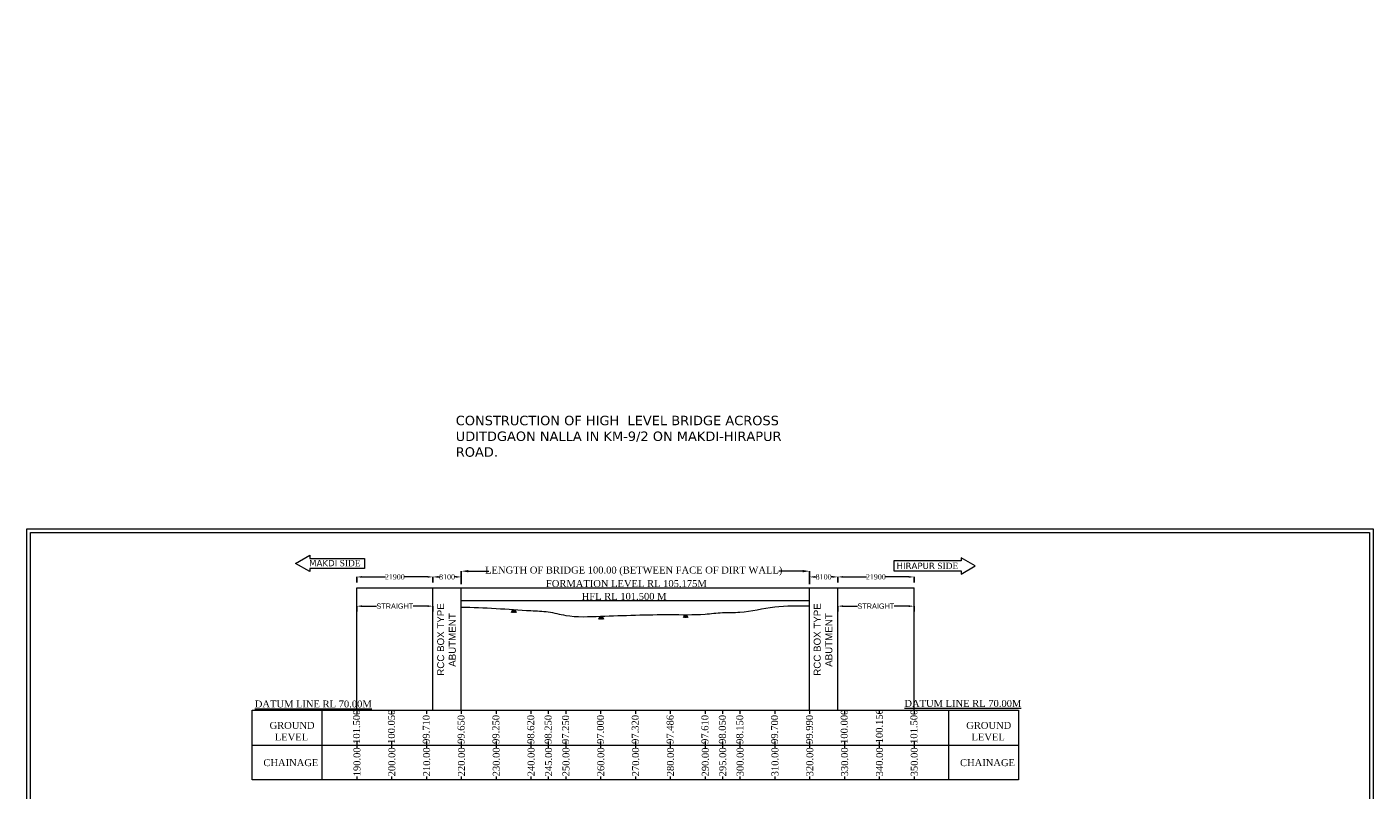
# Model space of a CAD drawing. Header units: millimetres. Extents: x -20950785 to 389010297, y -11535949 to 14056629.
# Tile 638 of 654: x 15948860 to 16335318, y 1009459 to 1228504. Entities that reach past the tile are written whole.
import ezdxf

# ---------------------------------------------------------------- set-up
doc = ezdxf.new("R2010")
doc.units = ezdxf.units.MM
doc.header["$LTSCALE"] = 60
doc.header["$MEASUREMENT"] = 0
doc.linetypes.add('ACAD_ISO03W100', pattern=[30, 12, -18])
doc.layers.add('PDF_H.F.L.', color=7, linetype='ACAD_ISO03W100')
doc.styles.add('Annotative', font='arial.ttf')
doc.styles.add('PDF Arial Bold', font='times.ttf')
doc.styles.add('style1', font='txt.shx', dxfattribs={"height": 1})
doc.dimstyles.get("Standard").update_dxf_attribs({"dimtxt": 400, "dimasz": 215, "dimexe": 0.18, "dimexo": 0.0625, "dimgap": 0.09, "dimtad": 0, "dimtih": 1, "dimtoh": 1, "dimdec": 0, "dimzin": 4, "dimdsep": 46, "dimtxsty": 'Standard', "dimblk": 'OPEN90', "dimcen": 0, "dimadec": 0, "dimazin": 1, "dimtfac": 1, "dimtdec": 0, "dimtix": 1, "dimtofl": 0, "dimtmove": 0, "dimatfit": 3, "dimldrblk": 'OPEN30', "dimfxl": 1, "dimtolj": 1, "dimtzin": 0, "dimarcsym": 0})

# ---------------------------------------------------------------- blocks, each defined once
blk = doc.blocks.new('*D4393')
at = {"color": 0, "linetype": 'Continuous', "lineweight": -2, "ltscale": 2, "transparency": 16777216}
for p, q in [((16073546, 1068565), (16073546, 1072290)), ((16173546, 1068567), (16173546, 1072290))]:
    blk.add_line(p, q, dxfattribs=at)
at = {"color": 0, "linetype": 'Continuous', "lineweight": 0, "ltscale": 2, "transparency": 16777216}
for p, q in [((16075546, 1072290), (16081450, 1072290)), ((16171546, 1072290), (16164688, 1072290))]:
    blk.add_line(p, q, dxfattribs=at)
at = {"color": 0, "linetype": 'Continuous', "lineweight": 9, "ltscale": 2, "transparency": 16777216}
for points in [[(16075546, 1072623), (16075546, 1071957), (16073546, 1072290)], [(16171546, 1072623), (16171546, 1071957), (16173546, 1072290)]]:
    blk.add_solid(points, dxfattribs=at)
at = {"layer": 'Defpoints', "color": 0, "linetype": 'Continuous', "lineweight": 9, "ltscale": 2, "transparency": 16777216}
for p in [(16173546, 1072290), (16073546, 1068565), (16173546, 1068567)]:
    blk.add_point(p, dxfattribs=at)
at = {"color": 0, "linetype": 'Continuous', "lineweight": 9, "ltscale": 2, "transparency": 16777216, "insert": (16123069, 1072290), "char_height": 2000, "attachment_point": 5}
blk.add_mtext('\\A1;{\\fTimes New Roman|b0|i0|c0|p18;\\C256;LENGTH OF BRIDGE 100.00 (BETWEEN FACE OF DIRT WALL)}', dxfattribs=at)
blk = doc.blocks.new('*D4394')
at = {"color": 0, "linetype": 'Continuous', "lineweight": -2, "ltscale": 2, "transparency": 16777216}
for p, q in [((16065426, 1069086), (16065426, 1070640)), ((16073526, 1069086), (16073526, 1070640))]:
    blk.add_line(p, q, dxfattribs=at)
at = {"color": 0, "linetype": 'Continuous', "lineweight": 9, "ltscale": 2, "transparency": 16777216}
for p, q in [((16066926, 1070640), (16067368, 1070640)), ((16072026, 1070640), (16071585, 1070640))]:
    blk.add_line(p, q, dxfattribs=at)
for points in [[(16066926, 1070890), (16066926, 1070390), (16065426, 1070640)], [(16072026, 1070890), (16072026, 1070390), (16073526, 1070640)]]:
    blk.add_solid(points, dxfattribs=at)
at = {"layer": 'Defpoints', "color": 0, "linetype": 'Continuous', "lineweight": 9, "ltscale": 2, "transparency": 16777216}
for p in [(16065426, 1070640), (16065426, 1069085), (16073526, 1069085)]:
    blk.add_point(p, dxfattribs=at)
at = {"color": 0, "linetype": 'Continuous', "lineweight": 9, "ltscale": 2, "transparency": 16777216, "insert": (16069476, 1070640), "char_height": 1500, "attachment_point": 5, "style": 'PDF Arial Bold'}
blk.add_mtext('\\A1;8100', dxfattribs=at)
blk = doc.blocks.new('*D4395')
at = {"color": 0, "linetype": 'Continuous', "lineweight": -2, "ltscale": 2, "transparency": 16777216}
for p, q in [((16043526, 1069086), (16043526, 1070640)), ((16065426, 1069086), (16065426, 1070640))]:
    blk.add_line(p, q, dxfattribs=at)
at = {"color": 0, "linetype": 'Continuous', "lineweight": 9, "ltscale": 2, "transparency": 16777216}
for p, q in [((16045026, 1070640), (16051771, 1070640)), ((16063926, 1070640), (16057182, 1070640))]:
    blk.add_line(p, q, dxfattribs=at)
for points in [[(16045026, 1070890), (16045026, 1070390), (16043526, 1070640)], [(16063926, 1070890), (16063926, 1070390), (16065426, 1070640)]]:
    blk.add_solid(points, dxfattribs=at)
at = {"layer": 'Defpoints', "color": 0, "linetype": 'Continuous', "lineweight": 9, "ltscale": 2, "transparency": 16777216}
for p in [(16043526, 1070640), (16043526, 1069085), (16065426, 1069085)]:
    blk.add_point(p, dxfattribs=at)
at = {"color": 0, "linetype": 'Continuous', "lineweight": 9, "ltscale": 2, "transparency": 16777216, "insert": (16054476, 1070640), "char_height": 1500, "attachment_point": 5, "style": 'PDF Arial Bold'}
blk.add_mtext('\\A1;21900', dxfattribs=at)
blk = doc.blocks.new('*D4396')
at = {"color": 0, "linetype": 'Continuous', "lineweight": -2, "ltscale": 2, "transparency": 16777216}
for p, q in [((16043526, 1060698), (16043526, 1062253)), ((16065426, 1060698), (16065426, 1062253))]:
    blk.add_line(p, q, dxfattribs=at)
at = {"color": 0, "linetype": 'Continuous', "lineweight": 9, "ltscale": 2, "transparency": 16777216}
for p, q in [((16045026, 1062252), (16049247, 1062252)), ((16063926, 1062252), (16059705, 1062252))]:
    blk.add_line(p, q, dxfattribs=at)
for points in [[(16045026, 1062502), (16045026, 1062002), (16043526, 1062252)], [(16063926, 1062502), (16063926, 1062002), (16065426, 1062252)]]:
    blk.add_solid(points, dxfattribs=at)
at = {"layer": 'Defpoints', "color": 0, "linetype": 'Continuous', "lineweight": 9, "ltscale": 2, "transparency": 16777216}
for p in [(16043526, 1062252), (16043526, 1060698), (16065426, 1060698)]:
    blk.add_point(p, dxfattribs=at)
at = {"color": 0, "linetype": 'Continuous', "lineweight": 9, "ltscale": 2, "transparency": 16777216, "insert": (16054476, 1062252), "char_height": 1500, "attachment_point": 5, "style": 'Annotative'}
blk.add_mtext('\\A1;STRAIGHT', dxfattribs=at)
blk = doc.blocks.new('*D4397')
at = {"color": 0, "linetype": 'Continuous', "lineweight": -2, "ltscale": 2, "transparency": 16777216}
for p, q in [((16173526, 1069086), (16173526, 1070640)), ((16181626, 1069086), (16181626, 1070640))]:
    blk.add_line(p, q, dxfattribs=at)
at = {"color": 0, "linetype": 'Continuous', "lineweight": 9, "ltscale": 2, "transparency": 16777216}
for p, q in [((16175026, 1070640), (16175468, 1070640)), ((16180126, 1070640), (16179685, 1070640))]:
    blk.add_line(p, q, dxfattribs=at)
for points in [[(16175026, 1070890), (16175026, 1070390), (16173526, 1070640)], [(16180126, 1070890), (16180126, 1070390), (16181626, 1070640)]]:
    blk.add_solid(points, dxfattribs=at)
at = {"layer": 'Defpoints', "color": 0, "linetype": 'Continuous', "lineweight": 9, "ltscale": 2, "transparency": 16777216}
for p in [(16173526, 1070640), (16173526, 1069085), (16181626, 1069085)]:
    blk.add_point(p, dxfattribs=at)
at = {"color": 0, "linetype": 'Continuous', "lineweight": 9, "ltscale": 2, "transparency": 16777216, "insert": (16177576, 1070640), "char_height": 1500, "attachment_point": 5, "style": 'PDF Arial Bold'}
blk.add_mtext('\\A1;8100', dxfattribs=at)
blk = doc.blocks.new('*D4398')
at = {"color": 0, "linetype": 'Continuous', "lineweight": -2, "ltscale": 2, "transparency": 16777216}
for p, q in [((16181626, 1069086), (16181626, 1070640)), ((16203526, 1069086), (16203526, 1070640))]:
    blk.add_line(p, q, dxfattribs=at)
at = {"color": 0, "linetype": 'Continuous', "lineweight": 9, "ltscale": 2, "transparency": 16777216}
for p, q in [((16183126, 1070640), (16189871, 1070640)), ((16202026, 1070640), (16195282, 1070640))]:
    blk.add_line(p, q, dxfattribs=at)
for points in [[(16183126, 1070890), (16183126, 1070390), (16181626, 1070640)], [(16202026, 1070890), (16202026, 1070390), (16203526, 1070640)]]:
    blk.add_solid(points, dxfattribs=at)
at = {"layer": 'Defpoints', "color": 0, "linetype": 'Continuous', "lineweight": 9, "ltscale": 2, "transparency": 16777216}
for p in [(16181626, 1070640), (16181626, 1069085), (16203526, 1069085)]:
    blk.add_point(p, dxfattribs=at)
at = {"color": 0, "linetype": 'Continuous', "lineweight": 9, "ltscale": 2, "transparency": 16777216, "insert": (16192576, 1070640), "char_height": 1500, "attachment_point": 5, "style": 'PDF Arial Bold'}
blk.add_mtext('\\A1;21900', dxfattribs=at)
blk = doc.blocks.new('*D4399')
at = {"color": 0, "linetype": 'Continuous', "lineweight": -2, "ltscale": 2, "transparency": 16777216}
for p, q in [((16181626, 1060698), (16181626, 1062253)), ((16203526, 1060698), (16203526, 1062253))]:
    blk.add_line(p, q, dxfattribs=at)
at = {"color": 0, "linetype": 'Continuous', "lineweight": 9, "ltscale": 2, "transparency": 16777216}
for p, q in [((16183126, 1062252), (16187347, 1062252)), ((16202026, 1062252), (16197805, 1062252))]:
    blk.add_line(p, q, dxfattribs=at)
for points in [[(16183126, 1062502), (16183126, 1062002), (16181626, 1062252)], [(16202026, 1062502), (16202026, 1062002), (16203526, 1062252)]]:
    blk.add_solid(points, dxfattribs=at)
at = {"layer": 'Defpoints', "color": 0, "linetype": 'Continuous', "lineweight": 9, "ltscale": 2, "transparency": 16777216}
for p in [(16181626, 1062252), (16181626, 1060698), (16203526, 1060698)]:
    blk.add_point(p, dxfattribs=at)
at = {"color": 0, "linetype": 'Continuous', "lineweight": 9, "ltscale": 2, "transparency": 16777216, "insert": (16192576, 1062252), "char_height": 1500, "attachment_point": 5, "style": 'Annotative'}
blk.add_mtext('\\A1;STRAIGHT', dxfattribs=at)

msp = doc.modelspace()

# ---------------------------------------------------------------- linework, layer by layer
at = {"color": 7, "lineweight": 9, "ltscale": 2}
for p, q in [((16043526.17, 1067530.61), (16203526.17, 1067530.61)), ((16073526.17, 1063855.61), (16173526.17, 1063855.61))]:
    msp.add_line(p, q, dxfattribs=at)
at = {"color": 7, "linetype": 'Continuous', "lineweight": 9, "ltscale": 2}
for p, q in [((16043526.17, 1032355.61), (16043526.17, 1067530.61)), ((16065426.17, 1032355.61), (16065426.17, 1067530.61)), ((16073526.17, 1032355.61), (16073526.17, 1067530.61)), ((16173526.17, 1032355.61), (16173526.17, 1067530.61)), ((16181626.17, 1032355.61), (16181626.17, 1067530.61)), ((16203526.17, 1032355.61), (16203526.17, 1067530.61)), ((16087965.66, 1060424.38), (16088369.66, 1061262.88)), ((16088096.16, 1060424.38), (16088500.16, 1061262.88)), ((16088239.16, 1060424.38), (16088643.16, 1061262.88)), ((16088369.16, 1060424.38), (16088773.16, 1061262.88)), ((16088369.66, 1061262.88), (16088753.16, 1060424.38)), ((16088500.16, 1061262.88), (16088883.66, 1060424.38)), ((16088512.16, 1060424.38), (16088916.16, 1061262.88)), ((16088643.16, 1061262.88), (16089026.66, 1060424.38)), ((16088773.16, 1061262.88), (16089156.66, 1060424.38)), ((16088916.16, 1061262.88), (16089299.66, 1060424.38)), ((16113056.22, 1058514.52), (16113460.22, 1059353.02)), ((16113186.72, 1058514.52), (16113590.72, 1059353.02)), ((16113329.72, 1058514.52), (16113733.72, 1059353.02)), ((16113459.72, 1058514.52), (16113863.72, 1059353.02)), ((16113460.22, 1059353.02), (16113843.72, 1058514.52)), ((16113590.72, 1059353.02), (16113974.22, 1058514.52)), ((16113602.72, 1058514.52), (16114006.72, 1059353.02)), ((16113733.72, 1059353.02), (16114117.22, 1058514.52)), ((16113863.72, 1059353.02), (16114247.22, 1058514.52)), ((16114006.72, 1059353.02), (16114390.22, 1058514.52)), ((16137309.14, 1058960.72), (16137713.14, 1059799.22)), ((16137439.64, 1058960.72), (16137843.64, 1059799.22)), ((16137582.64, 1058960.72), (16137986.64, 1059799.22)), ((16137712.64, 1058960.72), (16138116.64, 1059799.22)), ((16137713.14, 1059799.22), (16138096.64, 1058960.72)), ((16137843.64, 1059799.22), (16138227.14, 1058960.72)), ((16137855.64, 1058960.72), (16138259.64, 1059799.22)), ((16137986.64, 1059799.22), (16138370.14, 1058960.72)), ((16138116.64, 1059799.22), (16138500.14, 1058960.72)), ((16138259.64, 1059799.22), (16138643.14, 1058960.72)), ((16013526.17, 1032355.61), (16033526.17, 1032355.61)), ((16013526.17, 1012355.61), (16013526.17, 1032355.61)), ((16033526.17, 1032355.61), (16033526.17, 1012355.61)), ((16033526.17, 1032355.61), (16053526.17, 1032355.61)), ((16043526.17, 1032355.61), (16043526.17, 1031355.61)), ((16053526.17, 1032355.61), (16073526.17, 1032355.61)), ((16053526.17, 1032355.61), (16053526.17, 1031355.61)), ((16063526.17, 1032355.61), (16063526.17, 1031355.61)), ((16073526.17, 1032355.61), (16093526.17, 1032355.61)), ((16073526.17, 1032355.61), (16073526.17, 1031355.61)), ((16083526.17, 1032355.61), (16083526.17, 1031355.61)), ((16093526.17, 1032355.61), (16113526.17, 1032355.61)), ((16093526.17, 1032355.61), (16093526.17, 1031355.61)), ((16098526.17, 1032355.61), (16098526.17, 1031355.61)), ((16103526.17, 1032355.61), (16103526.17, 1031355.61)), ((16113526.17, 1032355.61), (16133526.17, 1032355.61)), ((16113526.17, 1032355.61), (16113526.17, 1031355.61)), ((16123526.17, 1032355.61), (16123526.17, 1031355.61)), ((16133526.17, 1032355.61), (16153526.17, 1032355.61)), ((16133526.17, 1032355.61), (16133526.17, 1031355.61)), ((16143526.17, 1032355.61), (16143526.17, 1031355.61)), ((16148526.17, 1032355.61), (16148526.17, 1031355.61)), ((16153526.17, 1032355.61), (16173526.17, 1032355.61)), ((16153526.17, 1032355.61), (16153526.17, 1031355.61)), ((16163526.17, 1032355.61), (16163526.17, 1031355.61)), ((16173526.17, 1032355.61), (16173526.17, 1031355.61)), ((16173526.17, 1032355.61), (16193526.17, 1032355.61)), ((16183526.17, 1032355.61), (16183526.17, 1031355.61)), ((16193526.17, 1032355.61), (16193526.17, 1031355.61)), ((16193526.17, 1032355.61), (16213526.17, 1032355.61)), ((16203526.17, 1032355.61), (16203526.17, 1031355.61)), ((16213526.17, 1032355.61), (16233526.17, 1032355.61)), ((16213526.17, 1012355.61), (16213526.17, 1032355.61)), ((16233526.17, 1032355.61), (16233526.17, 1012355.61)), ((16213526.17, 1022355.61), (16233526.17, 1022355.61)), ((16033526.17, 1013355.61), (16033526.17, 1012355.61)), ((16043526.17, 1013355.61), (16043526.17, 1012355.61)), ((16053526.17, 1013355.61), (16053526.17, 1012355.61)), ((16063526.17, 1013355.61), (16063526.17, 1012355.61)), ((16073526.17, 1013355.61), (16073526.17, 1012355.61)), ((16083526.17, 1013355.61), (16083526.17, 1012355.61)), ((16093526.17, 1013355.61), (16093526.17, 1012355.61)), ((16098526.17, 1013355.61), (16098526.17, 1012355.61)), ((16103526.17, 1013355.61), (16103526.17, 1012355.61)), ((16113526.17, 1013355.61), (16113526.17, 1012355.61)), ((16123526.17, 1013355.61), (16123526.17, 1012355.61)), ((16133526.17, 1013355.61), (16133526.17, 1012355.61)), ((16143526.17, 1013355.61), (16143526.17, 1012355.61)), ((16148526.17, 1013355.61), (16148526.17, 1012355.61)), ((16153526.17, 1013355.61), (16153526.17, 1012355.61)), ((16163526.17, 1013355.61), (16163526.17, 1012355.61)), ((16173526.17, 1013355.61), (16173526.17, 1012355.61)), ((16183526.17, 1013355.61), (16183526.17, 1012355.61)), ((16193526.17, 1013355.61), (16193526.17, 1012355.61)), ((16203526.17, 1013355.61), (16203526.17, 1012355.61)), ((16033526.17, 1012355.61), (16013526.17, 1012355.61)), ((16053526.17, 1012355.61), (16033526.17, 1012355.61)), ((16073526.17, 1012355.61), (16053526.17, 1012355.61)), ((16093526.17, 1012355.61), (16073526.17, 1012355.61)), ((16113526.17, 1012355.61), (16093526.17, 1012355.61)), ((16133526.17, 1012355.61), (16113526.17, 1012355.61)), ((16153526.17, 1012355.61), (16133526.17, 1012355.61)), ((16173526.17, 1012355.61), (16153526.17, 1012355.61)), ((16193526.17, 1012355.61), (16173526.17, 1012355.61)), ((16213526.17, 1012355.61), (16193526.17, 1012355.61)), ((16233526.17, 1012355.61), (16213526.17, 1012355.61))]:
    msp.add_line(p, q, dxfattribs=at)
at = {"linetype": 'Continuous', "lineweight": 9}
for p, q in [((16013526.17, 1022355.61), (16213526.17, 1022355.61)), ((16043526.17, 1023355.61), (16043526.17, 1021355.61)), ((16053526.17, 1023355.61), (16053526.17, 1021355.61)), ((16063526.17, 1023355.61), (16063526.17, 1021355.61)), ((16073526.17, 1023355.61), (16073526.17, 1021355.61)), ((16083526.17, 1023355.61), (16083526.17, 1021355.61)), ((16093526.17, 1023355.61), (16093526.17, 1021355.61)), ((16098526.17, 1023355.61), (16098526.17, 1021355.61)), ((16103526.17, 1023355.61), (16103526.17, 1021355.61)), ((16113526.17, 1023355.61), (16113526.17, 1021355.61)), ((16123526.17, 1023355.61), (16123526.17, 1021355.61)), ((16133526.17, 1023355.61), (16133526.17, 1021355.61)), ((16143526.17, 1023355.61), (16143526.17, 1021355.61)), ((16148526.17, 1023355.61), (16148526.17, 1021355.61)), ((16153526.17, 1023355.61), (16153526.17, 1021355.61)), ((16163526.17, 1023355.61), (16163526.17, 1021355.61)), ((16173526.17, 1023355.61), (16173526.17, 1021355.61)), ((16183526.17, 1023355.61), (16183526.17, 1021355.61)), ((16193526.17, 1023355.61), (16193526.17, 1021355.61)), ((16203526.17, 1023355.61), (16203526.17, 1021355.61))]:
    msp.add_line(p, q, dxfattribs=at)
at = {"color": 7, "linetype": 'Continuous', "lineweight": 9, "ltscale": 20}
for points in [[(15948859.5, 1084402.5), (16335318, 1084402.5), (16335318, 820311), (15948859.5, 820311)], [(15949859.5, 1083402.5), (16334318, 1083402.5), (16334318, 821311), (15949859.5, 821311)]]:
    msp.add_lwpolyline(points, close=True, dxfattribs=at)
at = {"linetype": 'Continuous', "lineweight": 9}
for points in [[(16045797.71, 1073076.41), (16030060.29, 1073076.41), (16030060.29, 1072166.7), (16025990.46, 1074516.41), (16030060.29, 1076866.13), (16030060.29, 1075956.41), (16045797.71, 1075956.41)], [(16197730.52, 1072359.86), (16217050.28, 1072359.86), (16217050.28, 1071450.14), (16221120.11, 1073799.86), (16217050.28, 1076149.57), (16217050.28, 1075239.86), (16197730.52, 1075239.86)]]:
    msp.add_lwpolyline(points, close=True, dxfattribs=at)
at = {"color": 7, "linetype": 'Continuous', "lineweight": 9, "ltscale": 2}
msp.add_open_spline([(16073526.17, 1062005.61), (16076861.23, 1061944.17), (16083538.02, 1061675.33), (16091846.63, 1060989.31), (16098582.31, 1060809.92), (16105089.1, 1058971.12), (16113551.36, 1059391.64), (16123518.77, 1059678.32), (16133522.3, 1059948.56), (16141882.04, 1059638.79), (16148510.45, 1060559.02), (16155255.46, 1060249.13), (16163440.88, 1062562.12), (16170185.86, 1062369.74), (16173526.17, 1062345.61)], degree=3, knots=[30110.53649924, 30110.53649924, 30110.53649924, 30110.53649924, 40118.533301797, 50138.358649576, 55152.029959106, 60251.049472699, 70254.17398457, 80259.292674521, 90260.670379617, 100261.439150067, 105280.761813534, 110281.761713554, 120401.17375181, 130405.37786808, 130405.37786808, 130405.37786808, 130405.37786808], dxfattribs=at)

# ---------------------------------------------------------------- texts
at = {"color": 7, "linetype": 'Continuous', "lineweight": 9, "char_height": 2000, "attachment_point": 1, "rotation": 90, "style": 'Annotative'}
for insert in [(16066640.66, 1038559.16), (16174740.66, 1038559.16)]:
    msp.add_mtext_dynamic_manual_height_columns('\\pi3721.38129;RCC BOX TYPE \\P\\pi6282.77284;ABUTMENT', width=27876.5961, gutter_width=1000, heights=[0], dxfattribs=dict(at, insert=insert))
at = {"linetype": 'Continuous', "lineweight": 9}
for s, insert, char_height, attachment_point, style in [('{\\fVerdana|b0|i0|c0|p34;MAKDI\\fTimes New Roman|b0|i0|c0|p18; SIDE}', (16029879.03, 1075495.28), 1800, 1, 'style1'), ('{\\fVerdana|b0|i0|c0|p34;HIRAPUR\\fTimes New Roman|b0|i0|c0|p18; SIDE}', (16216229.58, 1074714.96), 1800, 3, 'style1'), ('{\\fTimes New Roman|b0|i0|c0|p18;\\LDATUM LINE RL 70.00M}', (16014280.69, 1035174.84), 2000, 1, 'Annotative'), ('{\\fTimes New Roman|b0|i0|c0|p18;\\LDATUM LINE RL 70.00M}', (16200772.19, 1035327.55), 2000, 1, 'Annotative'), ('{\\fTimes New Roman|b0|i0|c0|p18;GROUND\\P  LEVEL}', (16018520.33, 1029025.66), 2000, 1, 'Annotative'), ('{\\fTimes New Roman|b0|i0|c0|p18;GROUND\\P  LEVEL}', (16218520.33, 1029025.66), 2000, 1, 'Annotative'), ('{\\fTimes New Roman|b0|i0|c0|p18;CHAINAGE}', (16016749.49, 1018330.58), 2000, 1, 'Annotative'), ('{\\fTimes New Roman|b0|i0|c0|p18;CHAINAGE}', (16216749.49, 1018330.58), 2000, 1, 'Annotative')]:
    msp.add_mtext(s, dxfattribs=dict(at, insert=insert, char_height=char_height, attachment_point=attachment_point, style=style))
at = {"linetype": 'Continuous', "lineweight": 9, "char_height": 2000, "attachment_point": 4}
for s, insert in [('{\\fTimes New Roman|b0|i0|c0|p18;FORMATION LEVEL RL 105.175M}', (16097860.46, 1068712.92)), ('{\\fTimes New Roman|b0|i0|c0|p18;HFL RL 101.500 M}', (16108133.14, 1065029.06))]:
    msp.add_mtext(s, dxfattribs=dict(at, insert=insert))
at = {"linetype": 'Continuous', "lineweight": 9, "char_height": 2000, "attachment_point": 1, "rotation": 90, "style": 'Annotative'}
for s, insert in [('{\\fTimes New Roman|b0|i0|c0|p18;101.500}', (16042499.84, 1022711.07)), ('{\\fTimes New Roman|b0|i0|c0|p18;100.050}', (16052499.84, 1022711.07)), ('{\\fTimes New Roman|b0|i0|c0|p18;100.000}', (16182499.84, 1022711.07)), ('{\\fTimes New Roman|b0|i0|c0|p18;100.150}', (16192577.27, 1022883.05)), ('{\\fTimes New Roman|b0|i0|c0|p18;101.500}', (16202499.84, 1022711.07)), ('{\\fTimes New Roman|b0|i0|c0|p18;99.710}', (16062499.84, 1022711.07)), ('{\\fTimes New Roman|b0|i0|c0|p18;99.650}', (16072499.84, 1022711.07)), ('{\\fTimes New Roman|b0|i0|c0|p18;99.250}', (16082499.84, 1022711.07)), ('{\\fTimes New Roman|b0|i0|c0|p18;98.620}', (16092499.84, 1022711.07)), ('{\\fTimes New Roman|b0|i0|c0|p18;98.250}', (16097499.84, 1022711.07)), ('{\\fTimes New Roman|b0|i0|c0|p18;97.250}', (16102499.84, 1022670.21)), ('{\\fTimes New Roman|b0|i0|c0|p18;97.000}', (16112499.84, 1022711.07)), ('{\\fTimes New Roman|b0|i0|c0|p18;97.320}', (16122499.84, 1022711.07)), ('{\\fTimes New Roman|b0|i0|c0|p18;97.486}', (16132499.84, 1022711.07)), ('{\\fTimes New Roman|b0|i0|c0|p18;97.610}', (16142499.84, 1022711.07)), ('{\\fTimes New Roman|b0|i0|c0|p18;98.050}', (16147499.84, 1022711.07)), ('{\\fTimes New Roman|b0|i0|c0|p18;98.150}', (16152499.84, 1022711.07)), ('{\\fTimes New Roman|b0|i0|c0|p18;99.700}', (16162499.84, 1022711.07)), ('{\\fTimes New Roman|b0|i0|c0|p18;99.990}', (16172499.84, 1022711.07)), ('{\\fTimes New Roman|b0|i0|c0|p18;190.00}', (16042603.6, 1013402.9)), ('{\\fTimes New Roman|b0|i0|c0|p18;200.00}', (16052603.6, 1013402.9)), ('{\\fTimes New Roman|b0|i0|c0|p18;210.00}', (16062603.6, 1013402.9)), ('{\\fTimes New Roman|b0|i0|c0|p18;220.00}', (16072603.6, 1013402.9)), ('{\\fTimes New Roman|b0|i0|c0|p18;230.00}', (16082603.6, 1013402.9)), ('{\\fTimes New Roman|b0|i0|c0|p18;240.00}', (16092603.6, 1013402.9)), ('{\\fTimes New Roman|b0|i0|c0|p18;245.00}', (16097603.6, 1013402.9)), ('{\\fTimes New Roman|b0|i0|c0|p18;250.00}', (16102603.6, 1013402.9)), ('{\\fTimes New Roman|b0|i0|c0|p18;260.00}', (16112603.6, 1013402.9)), ('{\\fTimes New Roman|b0|i0|c0|p18;270.00}', (16122603.6, 1013402.9)), ('{\\fTimes New Roman|b0|i0|c0|p18;280.00}', (16132603.6, 1013402.9)), ('{\\fTimes New Roman|b0|i0|c0|p18;290.00}', (16142603.6, 1013362.04)), ('{\\fTimes New Roman|b0|i0|c0|p18;295.00}', (16147603.6, 1013402.9)), ('{\\fTimes New Roman|b0|i0|c0|p18;300.00}', (16152603.6, 1013402.9)), ('{\\fTimes New Roman|b0|i0|c0|p18;310.00}', (16162603.6, 1013402.9)), ('{\\fTimes New Roman|b0|i0|c0|p18;320.00}', (16172603.6, 1013402.9)), ('{\\fTimes New Roman|b0|i0|c0|p18;330.00}', (16182603.6, 1013402.9)), ('{\\fTimes New Roman|b0|i0|c0|p18;340.00}', (16192603.6, 1013402.9)), ('{\\fTimes New Roman|b0|i0|c0|p18;350.00}', (16202603.6, 1013402.9))]:
    msp.add_mtext(s, dxfattribs=dict(at, insert=insert))
at = {"layer": 'PDF_H.F.L.', "color": 7, "linetype": 'Continuous', "lineweight": 9, "insert": (16071968.8, 1116896.5), "char_height": 2712.05307, "width": 101482.3634, "attachment_point": 1}
msp.add_mtext('{\\fVerdana|b0|i0|c0|p34;CONSTRUCTION OF HIGH  LEVEL BRIDGE ACROSS UDITDGAON NALLA IN KM-9/2 ON MAKDI-HIRAPUR ROAD.\\fTimes New Roman|b0|i0|c0|p18;   }', dxfattribs=at)

# ---------------------------------------------------------------- dimensions: what is measured, and where the dimension line sits
at = {"color": 7, "linetype": 'Continuous', "lineweight": 9, "ltscale": 2}
dim = msp.add_linear_dim(base=(16173546.17, 1072290.04), p1=(16073546.17, 1068564.61), p2=(16173546.17, 1068567.15), text='{\\fTimes New Roman|b0|i0|c0|p18;\\C256;LENGTH OF BRIDGE 100.00 (BETWEEN FACE OF DIRT WALL)}', dimstyle='Standard', override={"dimtxt": 2000, "dimasz": 2000, "dimfxl": 300, "dimlwd": 0}, dxfattribs=at)
dim.commit()
dim.dimension.update_dxf_attribs({"geometry": '*D4393', "text_midpoint": (16123069.17, 1072290.04), "dimtype": 160})
for base, p1, p2, picture, middle in [((16043526.17, 1070640.11), (16065426.17, 1069085.49), (16043526.17, 1069085.49), '*D4395', (16054476.17, 1070640.11)), ((16065426.17, 1070640.11), (16073526.17, 1069085.49), (16065426.17, 1069085.49), '*D4394', (16069476.17, 1070640.11)), ((16173526.17, 1070640.11), (16181626.17, 1069085.49), (16173526.17, 1069085.49), '*D4397', (16177576.17, 1070640.11)), ((16181626.17, 1070640.11), (16203526.17, 1069085.49), (16181626.17, 1069085.49), '*D4398', (16192576.17, 1070640.11))]:
    dim = msp.add_linear_dim(base=base, p1=p1, p2=p2, dimstyle='Standard', override={"dimtxt": 1500, "dimasz": 1500, "dimtxsty": 'PDF Arial Bold', "dimfxl": 300, "dimlwd": 9}, dxfattribs=at)
    dim.commit()
    dim.dimension.update_dxf_attribs({"geometry": picture, "text_midpoint": middle})
for base, p1, p2, picture, middle in [((16043526.17, 1062252.42), (16065426.17, 1060697.79), (16043526.17, 1060697.79), '*D4396', (16054476.17, 1062252.42)), ((16181626.17, 1062252.42), (16203526.17, 1060697.79), (16181626.17, 1060697.79), '*D4399', (16192576.17, 1062252.42))]:
    dim = msp.add_linear_dim(base=base, p1=p1, p2=p2, text='STRAIGHT', dimstyle='Standard', override={"dimtxt": 1500, "dimasz": 1500, "dimtxsty": 'Annotative', "dimfxl": 300, "dimlwd": 9}, dxfattribs=at)
    dim.commit()
    dim.dimension.update_dxf_attribs({"geometry": picture, "text_midpoint": middle})

doc.saveas('drawing.dxf')
